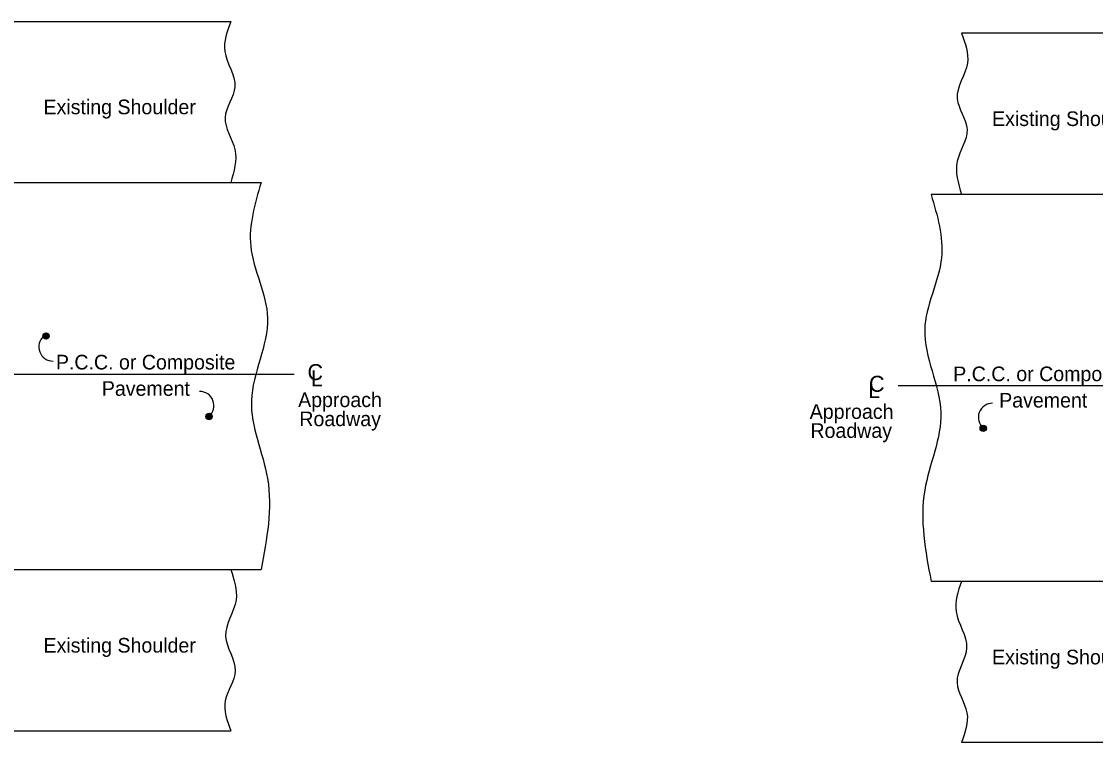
# Model space of a CAD drawing. Extents: x 9234 to 81668, y 5635 to 15999.
# Drawn here: x 22936 to 24175, y 5882 to 6714 of the extents above; entities that cross this region are included whole.
import ezdxf

# ---------------------------------------------------------------- set-up
doc = ezdxf.new("R2010")
doc.units = 0
doc.layers.add('PS_BOLT', color=7, linetype='Continuous')
doc.layers.add('PS_DIM', color=7, linetype='Continuous')

msp = doc.modelspace()

# ---------------------------------------------------------------- linework, layer by layer
at = {"layer": 'PS_BOLT'}
for centre, start, end in [((22972.4, 6338.8), 131.3092, 270), ((23141.3, 6270.9), 311.309, 90), ((24056.1, 6257.3), 90, 228.691)]:
    msp.add_arc(centre, 16.5, start, end, dxfattribs=at)
at = {"layer": 'PS_DIM'}
for p, q in [((22915.9, 6714.1), (23177.3, 6714.1)), ((24281.5, 6700.6), (24020.1, 6700.6)), ((22915.9, 6528.2), (23212.3, 6528.2)), ((24281.5, 6514.6), (23985.1, 6514.6)), ((21369.1, 6307.2), (23250.3, 6307.2)), ((25828.3, 6293.7), (23947.1, 6293.7)), ((22915.9, 6081.9), (23212.3, 6081.9)), ((24281.5, 6068.3), (23985.1, 6068.3)), ((22915.9, 5895.9), (23177.3, 5895.9)), ((24281.5, 5882.4), (24020.1, 5882.4))]:
    msp.add_line(p, q, dxfattribs=at)
for points in [[(22964, 6347.9), (22965.2, 6348.4), (22967.1, 6349), (22967.5, 6350.9), (22967.2, 6352.6), (22966, 6354.2), (22964.2, 6354), (22962.3, 6353.8), (22961.4, 6352.2), (22961.2, 6350.6), (22962.3, 6348.5), (22963.7, 6348.4), (22965.6, 6348.9), (22967.2, 6350.1), (22967.1, 6351.9), (22965.9, 6353.3), (22964.2, 6353.5), (22962.3, 6353.1), (22962, 6352), (22961.6, 6350.8), (22962.5, 6349.2), (22963.9, 6349.2), (22965.5, 6349.5), (22966.6, 6350.4), (22966, 6352), (22964.9, 6352.9), (22963.3, 6352.9), (22962.9, 6352.1), (22962.3, 6351.1), (22963.1, 6349.8), (22964.3, 6349.6), (22965.4, 6350.1), (22965.4, 6351.3), (22964.9, 6352.1), (22963.8, 6352.4), (22963.3, 6352), (22963, 6351.3), (22963.5, 6350.4), (22964.3, 6350.2), (22965, 6350.6), (22964.9, 6351.3), (22964.4, 6351.7), (22963.6, 6351.7), (22963.6, 6351.1), (22964.3, 6350.8)], [(23152, 6255.1), (23153.2, 6255.7), (23155.1, 6256.3), (23155.4, 6258.2), (23155.2, 6259.9), (23154, 6261.5), (23152.2, 6261.3), (23150.3, 6261), (23149.3, 6259.5), (23149.2, 6257.9), (23150.3, 6255.8), (23151.7, 6255.7), (23153.6, 6256.1), (23155.1, 6257.3), (23155.1, 6259.2), (23153.9, 6260.6), (23152.2, 6260.8), (23150.3, 6260.4), (23150, 6259.3), (23149.6, 6258), (23150.5, 6256.5), (23151.9, 6256.5), (23153.5, 6256.8), (23154.6, 6257.7), (23154, 6259.2), (23152.8, 6260.1), (23151.2, 6260.2), (23150.8, 6259.3), (23150.3, 6258.4), (23151.1, 6257.1), (23152.3, 6256.8), (23153.3, 6257.4), (23153.4, 6258.6), (23152.9, 6259.4), (23151.8, 6259.7), (23151.3, 6259.3), (23151, 6258.6), (23151.5, 6257.7), (23152.3, 6257.5), (23153, 6257.9), (23152.9, 6258.6), (23152.3, 6259), (23151.6, 6258.9), (23151.6, 6258.4), (23152.3, 6258.1)], [(24045.4, 6241.6), (24044.2, 6242.2), (24042.3, 6242.7), (24042, 6244.7), (24042.2, 6246.4), (24043.4, 6247.9), (24045.2, 6247.8), (24047.1, 6247.5), (24048.1, 6246), (24048.2, 6244.4), (24047.1, 6242.3), (24045.7, 6242.1), (24043.8, 6242.6), (24042.3, 6243.8), (24042.3, 6245.6), (24043.5, 6247.1), (24045.2, 6247.2), (24047.1, 6246.9), (24047.4, 6245.8), (24047.8, 6244.5), (24046.9, 6242.9), (24045.5, 6243), (24043.9, 6243.2), (24042.8, 6244.1), (24043.4, 6245.7), (24044.6, 6246.6), (24046.2, 6246.7), (24046.6, 6245.8), (24047.1, 6244.8), (24046.3, 6243.6), (24045.1, 6243.3), (24044.1, 6243.9), (24044, 6245), (24044.5, 6245.9), (24045.6, 6246.2), (24046.1, 6245.7), (24046.4, 6245.1), (24045.9, 6244.1), (24045.1, 6243.9), (24044.4, 6244.4), (24044.5, 6245), (24045.1, 6245.4), (24045.8, 6245.4), (24045.8, 6244.9), (24045.1, 6244.6)]]:
    msp.add_lwpolyline(points, dxfattribs=at)
for centre in [(22964.3, 6351.2), (23152.2, 6258.5), (24045.2, 6244.9)]:
    msp.add_circle(centre, 3.62, dxfattribs=at)
for points in [[(23177.3, 6714.1), (23170.4, 6679.7), (23182.1, 6638.8), (23170.7, 6603.2), (23182.1, 6566.4), (23177.3, 6528.2)], [(24020.1, 6700.6), (24027, 6666.1), (24015.2, 6625.3), (24026.7, 6589.6), (24015.2, 6552.8), (24020.1, 6514.6)], [(23212.3, 6528.2), (23200.3, 6455.1), (23219.7, 6372.1), (23201.1, 6276.8), (23219.7, 6186.8), (23212.3, 6081.9)], [(23985.1, 6514.6), (23997, 6441.5), (23977.7, 6358.6), (23996.3, 6263.2), (23977.7, 6173.3), (23985.1, 6068.3)], [(23177.3, 6081.9), (23183.4, 6047), (23171.3, 6005), (23182.4, 5965), (23171, 5930.4), (23177.3, 5895.9)], [(24020.1, 6068.3), (24014, 6033.5), (24026.1, 5991.5), (24015, 5951.5), (24026.4, 5916.8), (24020.1, 5882.4)]]:
    msp.add_spline(points, degree=3, dxfattribs=at)

# ---------------------------------------------------------------- texts
at = {"layer": 'PS_BOLT'}
for s, height, p in [('Existing Shoulder', 16.884, (22961.3, 6607.1)), ('Existing Shoulder', 16.884, (24055.4, 6593.5)), ('P.C.C. or Composite', 16.884, (22975.6, 6312.7)), ('C', 18.5, (23265.8, 6300.4)), ('L', 18.5, (23269.7, 6293.3)), ('P.C.C. or Composite', 16.884, (24010.6, 6299.2)), ('Pavement', 16.88, (23028.6, 6282.3)), ('L', 18.5, (23912.4, 6279.7)), ('C', 18.5, (23913.5, 6286.9)), ('Approach', 16.88, (23255, 6269.3)), ('Pavement', 16.88, (24063.6, 6268.8)), ('Approach', 16.88, (23845.1, 6255.7)), ('Roadway', 16.88, (23256.4, 6247.3)), ('Roadway', 16.88, (23845.9, 6233.8)), ('Existing Shoulder', 16.884, (22961.3, 5986.1)), ('Existing Shoulder', 16.884, (24055.4, 5972.5))]:
    msp.add_text(s, height=height, dxfattribs=at).set_placement(p)

doc.saveas('drawing.dxf')
